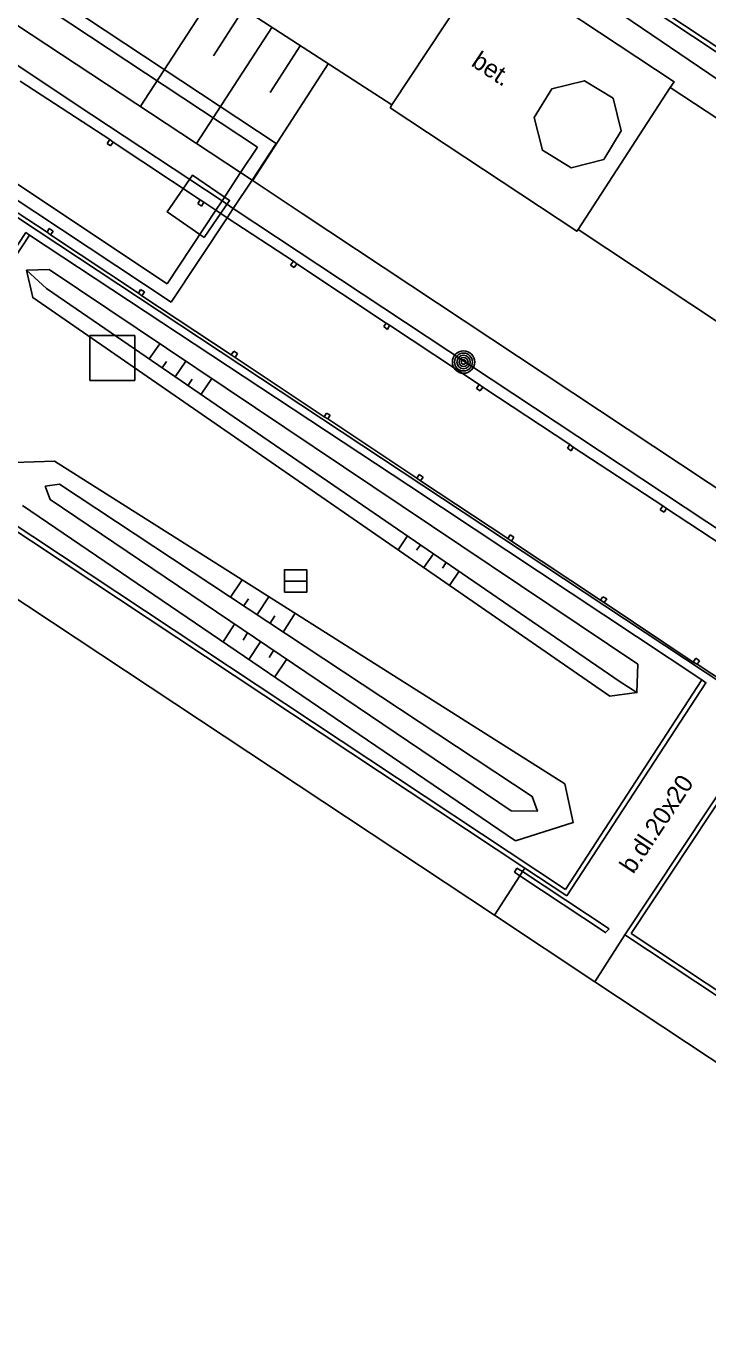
# Model space of a CAD drawing. Extents: x -598233 to -596890, y -1157848 to -1156431.
# Drawn here: x -597071.4 to -597056.19, y -1157166.6 to -1157137.38 of the extents above; entities that cross this region are included whole.
import ezdxf

# ---------------------------------------------------------------- set-up
doc = ezdxf.new("R2010")
doc.units = 0
for name, color, linetype in [('Level 11', 7, 'Continuous'), ('Level 14', 7, 'Continuous'), ('Level 15', 7, 'Continuous'), ('Level 24', 7, 'Continuous'), ('Level 25', 7, 'Continuous'), ('Level 26', 7, 'Continuous'), ('Level 27', 7, 'Continuous'), ('Level 40', 7, 'Continuous'), ('Level 5', 7, 'Continuous'), ('Level 6', 7, 'Continuous'), ('Level 7', 7, 'Continuous')]:
    doc.layers.add(name, color=color, linetype=linetype)

msp = doc.modelspace()

# ---------------------------------------------------------------- linework, layer by layer
at = {"layer": 'Level 11'}
for points in [[(-597061.08, -1157135.88), (-597056.94, -1157138.62), (-597057.03, -1157138.75), (-597059.08, -1157141.92), (-597059.11, -1157141.96), (-597063.28, -1157139.2)], [(-597063.28, -1157139.2), (-597063.24, -1157139.14), (-597061.25, -1157136.13), (-597061.08, -1157135.88)], [(-597071.33, -1157136.35), (-597065.82, -1157140)], [(-597071.24, -1157136.77), (-597066.24, -1157140.08)], [(-597072.04, -1157137.97), (-597069.94, -1157139.36), (-597067.03, -1157141.28)], [(-597071.54, -1157138.61), (-597069.54, -1157139.91)], [(-597058.12, -1157139.72), (-597058.51, -1157140.36), (-597059.24, -1157140.54), (-597059.88, -1157140.15), (-597060.06, -1157139.42), (-597059.67, -1157138.78), (-597058.94, -1157138.6), (-597058.3, -1157138.99), (-597058.12, -1157139.72)], [(-597068.17, -1157143.54), (-597073.67, -1157139.9)], [(-597068.26, -1157143.13), (-597073.26, -1157139.81)], [(-597069.54, -1157139.91), (-597069.46, -1157139.97)], [(-597069.46, -1157139.97), (-597067.52, -1157141.26)], [(-597066.24, -1157140.08), (-597066.62, -1157140.65)], [(-597065.82, -1157140), (-597066.36, -1157140.82)], [(-597070.94, -1157141.98), (-597072.91, -1157140.69)], [(-597066.62, -1157140.65), (-597067.03, -1157141.28)], [(-597066.36, -1157140.82), (-597066.78, -1157141.45)], [(-597067.52, -1157141.26), (-597067.44, -1157141.31)], [(-597067.44, -1157141.31), (-597067.17, -1157141.49)], [(-597067.03, -1157141.28), (-597067.17, -1157141.49)], [(-597067.03, -1157141.28), (-597066.78, -1157141.45)], [(-597066.78, -1157141.45), (-597066.92, -1157141.66)], [(-597066.78, -1157141.45), (-597053.33, -1157150.35), (-597045.04, -1157155.84), (-597036.71, -1157161.35), (-597028.58, -1157166.73), (-597027.9, -1157167.16)], [(-597067.17, -1157141.49), (-597068.26, -1157143.13)], [(-597066.92, -1157141.66), (-597068.17, -1157143.54)], [(-597067.17, -1157141.49), (-597066.92, -1157141.66)], [(-597066.92, -1157141.66), (-597065.44, -1157142.63)], [(-597070.86, -1157142.04), (-597070.94, -1157141.98)], [(-597071.33, -1157142.05), (-597062.86, -1157147.64), (-597056.32, -1157151.98)], [(-597068.9, -1157143.34), (-597070.86, -1157142.04)], [(-597065.44, -1157142.63), (-597065.36, -1157142.69)], [(-597065.36, -1157142.69), (-597063.37, -1157144.01)], [(-597066.83, -1157144.72), (-597068.82, -1157143.4)], [(-597063.37, -1157144.01), (-597063.29, -1157144.06)], [(-597063.29, -1157144.06), (-597061.29, -1157145.38)], [(-597066.74, -1157144.78), (-597066.83, -1157144.72)], [(-597064.75, -1157146.1), (-597066.74, -1157144.78)], [(-597061.29, -1157145.38), (-597061.21, -1157145.44)], [(-597061.21, -1157145.44), (-597059.27, -1157146.72)], [(-597064.67, -1157146.15), (-597064.75, -1157146.1)], [(-597062.68, -1157147.47), (-597064.67, -1157146.15)], [(-597059.27, -1157146.72), (-597059.19, -1157146.78)], [(-597059.19, -1157146.78), (-597057.19, -1157148.09)], [(-597062.6, -1157147.53), (-597062.68, -1157147.47)], [(-597060.65, -1157148.82), (-597062.6, -1157147.53)], [(-597057.19, -1157148.09), (-597057.11, -1157148.15)], [(-597057.11, -1157148.15), (-597055.11, -1157149.46)], [(-597060.57, -1157148.88), (-597060.65, -1157148.82)], [(-597058.58, -1157150.2), (-597060.57, -1157148.88)], [(-597058.5, -1157150.25), (-597058.58, -1157150.2)], [(-597056.51, -1157151.58), (-597058.5, -1157150.25)], [(-597056.42, -1157151.63), (-597056.51, -1157151.58)], [(-597054.44, -1157152.94), (-597056.42, -1157151.63)], [(-597060.95, -1157157.23), (-597060.38, -1157156.35)], [(-597060.45, -1157156.18), (-597060.5, -1157156.27), (-597060.38, -1157156.35)], [(-597060.38, -1157156.35), (-597060.32, -1157156.26)], [(-597060.38, -1157156.35), (-597058.47, -1157157.62), (-597058.39, -1157157.54)], [(-597060.32, -1157156.26), (-597060.27, -1157156.18)], [(-597058.04, -1157157.67), (-597058.71, -1157158.72)]]:
    msp.add_lwpolyline(points, dxfattribs=at)
at = {"layer": 'Level 14'}
for points in [[(-597075.1, -1157126.8), (-597075.78, -1157127.39), (-597075.33, -1157126.35), (-597074.32, -1157126.37), (-597067.85, -1157130.97), (-597060.84, -1157135.26), (-597054.68, -1157139.44), (-597046.96, -1157144.6), (-597034.25, -1157152.98), (-597023.69, -1157159.99), (-597026.22, -1157163.64), (-597027.36, -1157164.89)], [(-597078.7, -1157130.4), (-597076.73, -1157130.59), (-597070.57, -1157134.39), (-597063.24, -1157139.14)], [(-597066.62, -1157140.65), (-597071.62, -1157137.35)], [(-597057.03, -1157138.75), (-597047.38, -1157145.09), (-597034.53, -1157153.53), (-597024.97, -1157159.84), (-597026.37, -1157163.12), (-597031.45, -1157157.71), (-597041.79, -1157153), (-597050.87, -1157147.36), (-597059.08, -1157141.92)], [(-597066.36, -1157140.82), (-597066.62, -1157140.65)], [(-597027.51, -1157166.57), (-597034.78, -1157162.01), (-597043.68, -1157156.17), (-597052.56, -1157149.97), (-597065.24, -1157141.56), (-597066.36, -1157140.82)], [(-597071.4, -1157142.83), (-597070.89, -1157142.81), (-597057.75, -1157151.63)], [(-597058.37, -1157152.34), (-597071.26, -1157143.44), (-597071.4, -1157142.83)], [(-597070.95, -1157143.24), (-597071.4, -1157142.83)], [(-597070.95, -1157143.24), (-597058.14, -1157152.02)], [(-597071.68, -1157147.12), (-597070.77, -1157147.09), (-597059.38, -1157154.3), (-597059.19, -1157155.16), (-597060.48, -1157155.57)], [(-597070.98, -1157147.65), (-597070.66, -1157147.61), (-597060.11, -1157154.58), (-597059.99, -1157154.91), (-597060.58, -1157154.9)], [(-597060.58, -1157154.9), (-597070.87, -1157147.95), (-597070.98, -1157147.65)], [(-597060.48, -1157155.57), (-597071.49, -1157148.08)], [(-597057.75, -1157151.63), (-597057.77, -1157152.26), (-597058.37, -1157152.34)], [(-597058.14, -1157152.02), (-597057.77, -1157152.26)]]:
    msp.add_lwpolyline(points, dxfattribs=at)
at = {"layer": 'Level 15'}
for points in [[(-597067.18, -1157136.59), (-597068.86, -1157139.18)], [(-597066.55, -1157137), (-597067.22, -1157138.04)], [(-597065.92, -1157137.41), (-597067.6, -1157140)], [(-597065.29, -1157137.82), (-597065.96, -1157138.86)], [(-597064.66, -1157138.22), (-597066.35, -1157140.83)], [(-597068.66, -1157144.81), (-597068.42, -1157144.47)], [(-597068.37, -1157145.01), (-597068.27, -1157144.87)], [(-597068.08, -1157145.21), (-597067.84, -1157144.86)], [(-597067.79, -1157145.4), (-597067.7, -1157145.26)], [(-597067.5, -1157145.6), (-597067.26, -1157145.25)], [(-597062.89, -1157148.76), (-597063.1, -1157149.07)], [(-597062.6, -1157148.96), (-597062.69, -1157149.08)], [(-597062.31, -1157149.16), (-597062.53, -1157149.47)], [(-597062.03, -1157149.36), (-597062.11, -1157149.48)], [(-597061.74, -1157149.55), (-597061.95, -1157149.87)], [(-597066.84, -1157150.13), (-597066.58, -1157149.74)], [(-597066.55, -1157150.33), (-597066.44, -1157150.17)], [(-597066.25, -1157150.52), (-597065.99, -1157150.12)], [(-597065.67, -1157150.91), (-597065.4, -1157150.49)], [(-597066.75, -1157150.73), (-597067.01, -1157151.13)], [(-597065.96, -1157150.71), (-597065.85, -1157150.55)], [(-597066.46, -1157150.93), (-597066.56, -1157151.09)], [(-597066.17, -1157151.13), (-597066.43, -1157151.52)], [(-597065.88, -1157151.32), (-597065.98, -1157151.48)], [(-597065.59, -1157151.52), (-597065.85, -1157151.91)]]:
    msp.add_lwpolyline(points, dxfattribs=at)
at = {"layer": 'Level 24'}
for points in [[(-597060.32, -1157156.26), (-597060.45, -1157156.18)], [(-597058.39, -1157157.54), (-597060.32, -1157156.26)]]:
    msp.add_lwpolyline(points, dxfattribs=at)
at = {"layer": 'Level 25'}
for points in [[(-597069.6, -1157140), (-597069.54, -1157139.91)], [(-597069.54, -1157139.91), (-597069.46, -1157139.97)], [(-597069.46, -1157139.97), (-597069.52, -1157140.05)], [(-597069.52, -1157140.05), (-597069.6, -1157140)], [(-597067.57, -1157141.34), (-597067.52, -1157141.26)], [(-597067.49, -1157141.4), (-597067.57, -1157141.34)], [(-597067.52, -1157141.26), (-597067.44, -1157141.31)], [(-597067.44, -1157141.31), (-597067.49, -1157141.4)], [(-597070.94, -1157141.98), (-597070.89, -1157141.9)], [(-597070.86, -1157142.04), (-597070.94, -1157141.98)], [(-597070.89, -1157141.9), (-597070.8, -1157141.96)], [(-597070.8, -1157141.96), (-597070.86, -1157142.04)], [(-597065.5, -1157142.72), (-597065.44, -1157142.63)], [(-597065.42, -1157142.77), (-597065.5, -1157142.72)], [(-597065.44, -1157142.63), (-597065.36, -1157142.69)], [(-597065.36, -1157142.69), (-597065.42, -1157142.77)], [(-597068.9, -1157143.34), (-597068.85, -1157143.26)], [(-597068.82, -1157143.4), (-597068.9, -1157143.34)], [(-597068.85, -1157143.26), (-597068.76, -1157143.31)], [(-597068.76, -1157143.31), (-597068.82, -1157143.4)], [(-597063.42, -1157144.09), (-597063.37, -1157144.01)], [(-597063.37, -1157144.01), (-597063.29, -1157144.06)], [(-597063.29, -1157144.06), (-597063.34, -1157144.15)], [(-597063.34, -1157144.15), (-597063.42, -1157144.09)], [(-597066.83, -1157144.72), (-597066.77, -1157144.64)], [(-597066.77, -1157144.64), (-597066.69, -1157144.69)], [(-597066.74, -1157144.78), (-597066.83, -1157144.72)], [(-597066.69, -1157144.69), (-597066.74, -1157144.78)], [(-597061.35, -1157145.47), (-597061.29, -1157145.38)], [(-597061.27, -1157145.52), (-597061.35, -1157145.47)], [(-597061.29, -1157145.38), (-597061.21, -1157145.44)], [(-597061.21, -1157145.44), (-597061.27, -1157145.52)], [(-597064.75, -1157146.1), (-597064.7, -1157146.02)], [(-597064.67, -1157146.15), (-597064.75, -1157146.1)], [(-597064.7, -1157146.02), (-597064.62, -1157146.07)], [(-597064.62, -1157146.07), (-597064.67, -1157146.15)], [(-597059.32, -1157146.8), (-597059.27, -1157146.72)], [(-597059.24, -1157146.86), (-597059.32, -1157146.8)], [(-597059.27, -1157146.72), (-597059.19, -1157146.78)], [(-597059.19, -1157146.78), (-597059.24, -1157146.86)], [(-597062.68, -1157147.47), (-597062.63, -1157147.39)], [(-597062.6, -1157147.53), (-597062.68, -1157147.47)], [(-597062.63, -1157147.39), (-597062.54, -1157147.45)], [(-597062.54, -1157147.45), (-597062.6, -1157147.53)], [(-597057.25, -1157148.18), (-597057.19, -1157148.09)], [(-597057.19, -1157148.09), (-597057.11, -1157148.15)], [(-597057.11, -1157148.15), (-597057.16, -1157148.23)], [(-597057.16, -1157148.23), (-597057.25, -1157148.18)], [(-597060.65, -1157148.82), (-597060.6, -1157148.74)], [(-597060.6, -1157148.74), (-597060.52, -1157148.79)], [(-597060.57, -1157148.88), (-597060.65, -1157148.82)], [(-597060.52, -1157148.79), (-597060.57, -1157148.88)], [(-597058.58, -1157150.2), (-597058.53, -1157150.12)], [(-597058.5, -1157150.25), (-597058.58, -1157150.2)], [(-597058.53, -1157150.12), (-597058.44, -1157150.17)], [(-597058.44, -1157150.17), (-597058.5, -1157150.25)], [(-597056.51, -1157151.58), (-597056.45, -1157151.49)], [(-597056.42, -1157151.63), (-597056.51, -1157151.58)], [(-597056.45, -1157151.49), (-597056.37, -1157151.55)], [(-597056.37, -1157151.55), (-597056.42, -1157151.63)]]:
    msp.add_lwpolyline(points, dxfattribs=at)
for radius in [0.25, 0.2, 0.15, 0.1, 0.05]:
    msp.add_circle((-597061.64, -1157144.88), radius, dxfattribs=at)
at = {"layer": 'Level 26'}
for points in [[(-597067.4313, -1157142.0953), (-597066.8647, -1157141.2713), (-597067.6887, -1157140.7047), (-597068.2553, -1157141.5287)], [(-597069.98, -1157145.29), (-597068.98, -1157145.29), (-597068.98, -1157144.29), (-597069.98, -1157144.29)]]:
    msp.add_lwpolyline(points, close=True, dxfattribs=at)
at = {"layer": 'Level 27'}
msp.add_line((-597065.64, -1157149.77), (-597065.14, -1157149.77), dxfattribs=at)
msp.add_lwpolyline([(-597065.64, -1157150.02), (-597065.14, -1157150.02), (-597065.14, -1157149.52), (-597065.64, -1157149.52)], close=True, dxfattribs=at)
at = {"layer": 'Level 5'}
for points in [[(-597068.82, -1157143.4), (-597068.9, -1157143.34)], [(-597060.95, -1157157.23), (-597075.23, -1157147.78)], [(-597058.71, -1157158.72), (-597060.95, -1157157.23)], [(-597044.45, -1157168.16), (-597058.71, -1157158.72)]]:
    msp.add_lwpolyline(points, dxfattribs=at)
at = {"layer": 'Level 6'}
msp.add_lwpolyline([(-597058.71, -1157158.72), (-597060.95, -1157157.23)], dxfattribs=at)
at = {"layer": 'Level 7'}
for points in [[(-597075.28, -1157125.07), (-597075.34, -1157125.15), (-597075.25, -1157125.21), (-597064.03, -1157132.63), (-597054.02, -1157139.26), (-597044.05, -1157145.86), (-597034.01, -1157152.51), (-597023.05, -1157159.78)], [(-597022.91, -1157159.75), (-597023.3, -1157159.49), (-597024.62, -1157158.61), (-597032.62, -1157153.31), (-597033.95, -1157152.43), (-597042.67, -1157146.66), (-597043.99, -1157145.78), (-597052.64, -1157140.05), (-597053.96, -1157139.18), (-597062.66, -1157133.42), (-597063.97, -1157132.55), (-597072.62, -1157126.82), (-597073.94, -1157125.95), (-597075.28, -1157125.07)], [(-597055.78, -1157152.11), (-597071.6, -1157141.65)], [(-597074.54, -1157146.73), (-597071.41, -1157141.99), (-597071.33, -1157142.05)], [(-597071.33, -1157142.05), (-597074.4, -1157146.7)], [(-597059.36, -1157156.66), (-597074.4, -1157146.7)], [(-597059.33, -1157156.8), (-597060.27, -1157156.18), (-597074.54, -1157146.73)], [(-597059.36, -1157156.66), (-597056.32, -1157151.98)], [(-597056.32, -1157151.98), (-597056.23, -1157152.04), (-597059.33, -1157156.8)], [(-597058.04, -1157157.67), (-597054.89, -1157152.93), (-597054.81, -1157152.98)], [(-597054.81, -1157152.98), (-597057.9, -1157157.64)], [(-597042.86, -1157167.72), (-597043.75, -1157167.13), (-597058.04, -1157157.67)], [(-597042.89, -1157167.58), (-597057.9, -1157157.64)]]:
    msp.add_lwpolyline(points, dxfattribs=at)

# ---------------------------------------------------------------- texts
at = {"layer": 'Level 40'}
for s, rotation, p in [('bet.', 326.5006, (-597061.49, -1157138.25)), ('b.dl.20x20', 56.40249, (-597057.85, -1157156.33))]:
    msp.add_text(s, height=0.4, rotation=rotation, dxfattribs=at).set_placement(p)

doc.saveas('drawing.dxf')
